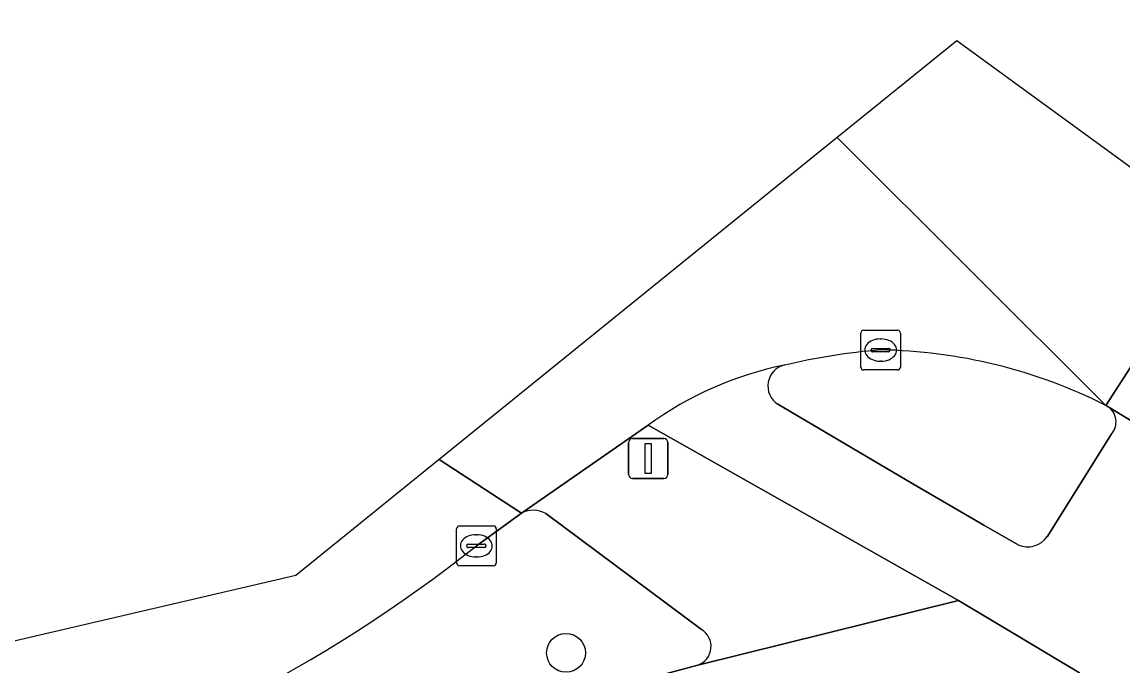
# Model space of a CAD drawing. Extents: x 160663 to 161506, y 382245 to 383291.
# Drawn here: x 161083.72 to 161111.45, y 383242.82 to 383259.02 of the extents above; entities that cross this region are included whole.
import ezdxf

# ---------------------------------------------------------------- set-up
doc = ezdxf.new("R2010")
doc.units = 0
for name, color, linetype in [('IMGEO_Berm_open', 7, 'Continuous'), ('IMGEO_Boom', 7, 'Continuous'), ('IMGEO_Fietspad_gesloten', 7, 'Continuous'), ('IMGEO_Kolk', 7, 'Continuous'), ('IMGEO_Rijbaan_lokaal_gesloten', 7, 'Continuous'), ('IMGEO_Verkeerseiland_open', 7, 'Continuous'), ('IMGEO_Verkeersregelinstallatiepaal', 7, 'Continuous'), ('IMGEO_Voetpad_open', 7, 'Continuous')]:
    doc.layers.add(name, color=color, linetype=linetype)

msp = doc.modelspace()

# ---------------------------------------------------------------- linework, layer by layer
at = {"layer": 'IMGEO_Berm_open'}
for points in [[(161096.297, 383246.668), (161095.164, 383245.845)], [(161100.834, 383243.737), (161096.912, 383246.656)], [(161082.151, 383239.221), (161081.949, 383239.151), (161082.289, 383237.91), (161100.742, 383242.846)]]:
    msp.add_lwpolyline(points, dxfattribs=at)
for centre, radius, start, end in [((161096.593, 383246.095), 0.645, 60.4156, 117.3487), ((161072.243, 383274.781), 36.914, 285.5702, 308.3847), ((161100.579, 383243.313), 0.495, 289.2488, 58.9609)]:
    msp.add_arc(centre, radius, start, end, dxfattribs=at)
at = {"layer": 'IMGEO_Boom'}
msp.add_circle((161097.422, 383243.152), 0.489, dxfattribs=at)
at = {"layer": 'IMGEO_Fietspad_gesloten'}
for points in [[(161108.811, 383245.872), (161107.944, 383246.365), (161106.158, 383247.406), (161102.756, 383249.408)], [(161113.854, 383247.653), (161111.051, 383249.36)], [(161099.49, 383248.88), (161107.307, 383244.472), (161110.354, 383242.652)], [(161111.15, 383248.645), (161109.537, 383246.075)], [(161110.354, 383242.652), (161107.307, 383244.472), (161100.742, 383242.846), (161082.289, 383237.91)]]:
    msp.add_lwpolyline(points, dxfattribs=at)
for centre, radius, start, end in [((161104.657, 383241.801), 8.764, 101.3368, 126.1243), ((161103.045, 383249.865), 0.541, 101.8495, 237.684), ((161110.8, 383248.961), 0.472, 317.9626, 57.8037), ((161109.054, 383246.404), 0.584, 245.4546, 325.7889)]:
    msp.add_arc(centre, radius, start, end, dxfattribs=at)
at = {"layer": 'IMGEO_Kolk'}
for p, q in [((161104.843, 383250.344), (161104.843, 383251.196)), ((161104.918, 383251.27), (161105.77, 383251.27)), ((161105.844, 383251.196), (161105.844, 383250.344)), ((161105.331, 383251.05), (161105.356, 383251.05)), ((161105.102, 383250.764), (161105.102, 383250.776)), ((161105.54, 383250.727), (161105.142, 383250.727)), ((161105.145, 383250.813), (161105.543, 383250.813)), ((161105.586, 383250.776), (161105.586, 383250.764)), ((161105.354, 383250.49), (161105.329, 383250.49)), ((161105.77, 383250.27), (161104.918, 383250.27)), ((161094.663, 383245.419), (161094.663, 383246.271)), ((161094.738, 383246.345), (161095.59, 383246.345)), ((161095.664, 383246.271), (161095.664, 383245.419)), ((161094.965, 383245.888), (161095.363, 383245.888)), ((161095.151, 383246.125), (161095.176, 383246.125)), ((161094.922, 383245.839), (161094.922, 383245.851)), ((161095.36, 383245.802), (161094.962, 383245.802)), ((161095.406, 383245.851), (161095.406, 383245.839)), ((161095.59, 383245.345), (161094.738, 383245.345)), ((161095.174, 383245.565), (161095.149, 383245.565))]:
    msp.add_line(p, q, dxfattribs=at)
for points in [[(161104.843, 383250.344), (161104.843, 383251.196)], [(161104.918, 383251.27), (161105.77, 383251.27)], [(161105.844, 383251.196), (161105.844, 383250.344)], [(161105.77, 383250.27), (161104.918, 383250.27)], [(161094.663, 383245.419), (161094.663, 383246.271)], [(161094.738, 383246.345), (161095.59, 383246.345)], [(161095.664, 383246.271), (161095.664, 383245.419)], [(161095.59, 383245.345), (161094.738, 383245.345)]]:
    msp.add_lwpolyline(points, dxfattribs=at)
for centre, radius, start, end in [((161104.92, 383251.194), 0.0765, 91.552, 178.448), ((161104.92, 383251.194), 0.0765, 91.552, 178.448), ((161105.768, 383251.194), 0.0765, 1.552, 88.448), ((161105.768, 383251.194), 0.0765, 1.552, 88.448), ((161105.142, 383250.773), 0.0403, 85.8775, 175.7526), ((161105.139, 383250.763), 0.0366, 178.938, 274.7102), ((161105.543, 383250.77), 0.043, 264.8664, 352.4533), ((161105.547, 383250.775), 0.0386, 1.7309, 96.639), ((161104.92, 383250.346), 0.0765, 181.552, 268.448), ((161104.92, 383250.346), 0.0765, 181.552, 268.448), ((161105.768, 383250.346), 0.0765, 271.552, 358.448), ((161105.768, 383250.346), 0.0765, 271.552, 358.448), ((161094.74, 383246.269), 0.0765, 91.552, 178.448), ((161094.74, 383246.269), 0.0765, 91.552, 178.448), ((161095.588, 383246.269), 0.0765, 1.552, 88.448), ((161095.588, 383246.269), 0.0765, 1.552, 88.448), ((161094.962, 383245.848), 0.0403, 85.8775, 175.7526), ((161095.367, 383245.85), 0.0386, 1.7309, 96.639), ((161094.959, 383245.838), 0.0366, 178.938, 274.7102), ((161095.363, 383245.845), 0.043, 264.8664, 352.4533), ((161094.74, 383245.421), 0.0765, 181.552, 268.448), ((161094.74, 383245.421), 0.0765, 181.552, 268.448), ((161095.588, 383245.421), 0.0765, 271.552, 358.448), ((161095.588, 383245.421), 0.0765, 271.552, 358.448)]:
    msp.add_arc(centre, radius, start, end, dxfattribs=at)
for centre, major_axis, ratio, start_param, end_param in [((161105.33, 383250.77), (-0.387, 0.002), 0.722429, 4.712389, 7.853982), ((161105.355, 383250.77), (-0.39, 0.002), 0.717154, 1.570796, 4.712389), ((161095.15, 383245.845), (-0.387, 0.002), 0.722429, 4.712389, 7.853982), ((161095.175, 383245.845), (-0.39, 0.002), 0.717154, 1.570796, 4.712389)]:
    msp.add_ellipse(centre, major_axis=major_axis, ratio=ratio, start_param=start_param, end_param=end_param, dxfattribs=at)
at = {"layer": 'IMGEO_Rijbaan_lokaal_gesloten'}
for points in [[(161094.226, 383248.02), (161090.615, 383245.102), (161073.86, 383241.195), (161038.265, 383243.607), (160926.374, 383259.023)], [(161104.248, 383256.119), (161111.013, 383249.379), (161112.775, 383252.097), (161113.819, 383253.779), (161107.26, 383258.553), (161104.248, 383256.119)], [(161104.248, 383256.119), (161094.226, 383248.02), (161096.297, 383246.668), (161099.49, 383248.88)], [(161111.013, 383249.379), (161104.248, 383256.119)], [(161117.848, 383250.848), (161113.819, 383253.779), (161112.775, 383252.097), (161111.013, 383249.379), (161111.032, 383249.37), (161111.051, 383249.36), (161113.854, 383247.653), (161116.357, 383246.147), (161118.398, 383244.845), (161136.489, 383233.25), (161141.411, 383230.116), (161143.309, 383228.907), (161145.092, 383231.56)], [(161095.164, 383245.845), (161096.297, 383246.668), (161094.226, 383248.02)]]:
    msp.add_lwpolyline(points, dxfattribs=at)
for centre, radius, start, end in [((161106.706, 383234.398), 16.434, 94.8023, 103.2682), ((161105.122, 383237.665), 13.112, 63.3046, 89.0931), ((161104.657, 383241.801), 8.764, 101.3368, 126.1243), ((161072.243, 383274.781), 36.914, 285.5702, 308.3847)]:
    msp.add_arc(centre, radius, start, end, dxfattribs=at)
at = {"layer": 'IMGEO_Verkeerseiland_open'}
for points in [[(161102.756, 383249.408), (161106.158, 383247.406), (161107.944, 383246.365), (161108.811, 383245.872)], [(161111.051, 383249.36), (161111.032, 383249.37), (161111.013, 383249.379)], [(161109.537, 383246.075), (161111.15, 383248.645)]]:
    msp.add_lwpolyline(points, dxfattribs=at)
for centre, radius, start, end in [((161106.706, 383234.398), 16.434, 94.8023, 103.2682), ((161105.122, 383237.665), 13.112, 63.3046, 89.0931), ((161103.045, 383249.865), 0.541, 101.8495, 237.684), ((161110.8, 383248.961), 0.472, 317.9626, 57.8037), ((161109.054, 383246.404), 0.584, 245.4546, 325.7889)]:
    msp.add_arc(centre, radius, start, end, dxfattribs=at)
at = {"layer": 'IMGEO_Verkeersregelinstallatiepaal'}
for p, q in [((161098.996, 383247.642), (161098.996, 383248.442)), ((161098.996, 383248.442), (161098.996, 383247.642)), ((161099.096, 383248.542), (161099.886, 383248.542)), ((161099.886, 383248.542), (161099.096, 383248.542)), ((161099.986, 383248.442), (161099.986, 383247.642)), ((161099.986, 383247.642), (161099.986, 383248.442)), ((161099.886, 383247.542), (161099.096, 383247.542)), ((161099.096, 383247.542), (161099.886, 383247.542))]:
    msp.add_line(p, q, dxfattribs=at)
msp.add_lwpolyline([(161099.416, 383248.417), (161099.566, 383248.417), (161099.566, 383247.667), (161099.416, 383247.667), (161099.416, 383248.417)], dxfattribs=at)
for centre, start, end in [((161099.096, 383248.442), 90, 180), ((161099.096, 383248.442), 90, 180), ((161099.886, 383248.442), 0, 90), ((161099.886, 383248.442), 360, 90), ((161099.096, 383247.642), 180, 270), ((161099.096, 383247.642), 180, 270), ((161099.886, 383247.642), 270, 0), ((161099.886, 383247.642), 270, 0)]:
    msp.add_arc(centre, 0.1, start, end, dxfattribs=at)
at = {"layer": 'IMGEO_Voetpad_open'}
for points in [[(161100.742, 383242.846), (161107.307, 383244.472), (161099.49, 383248.88), (161096.297, 383246.668)], [(161096.912, 383246.656), (161100.834, 383243.737)]]:
    msp.add_lwpolyline(points, dxfattribs=at)
for centre, radius, start, end in [((161096.593, 383246.095), 0.645, 60.4156, 117.3487), ((161100.579, 383243.313), 0.495, 289.2488, 58.9609)]:
    msp.add_arc(centre, radius, start, end, dxfattribs=at)

doc.saveas('drawing.dxf')
